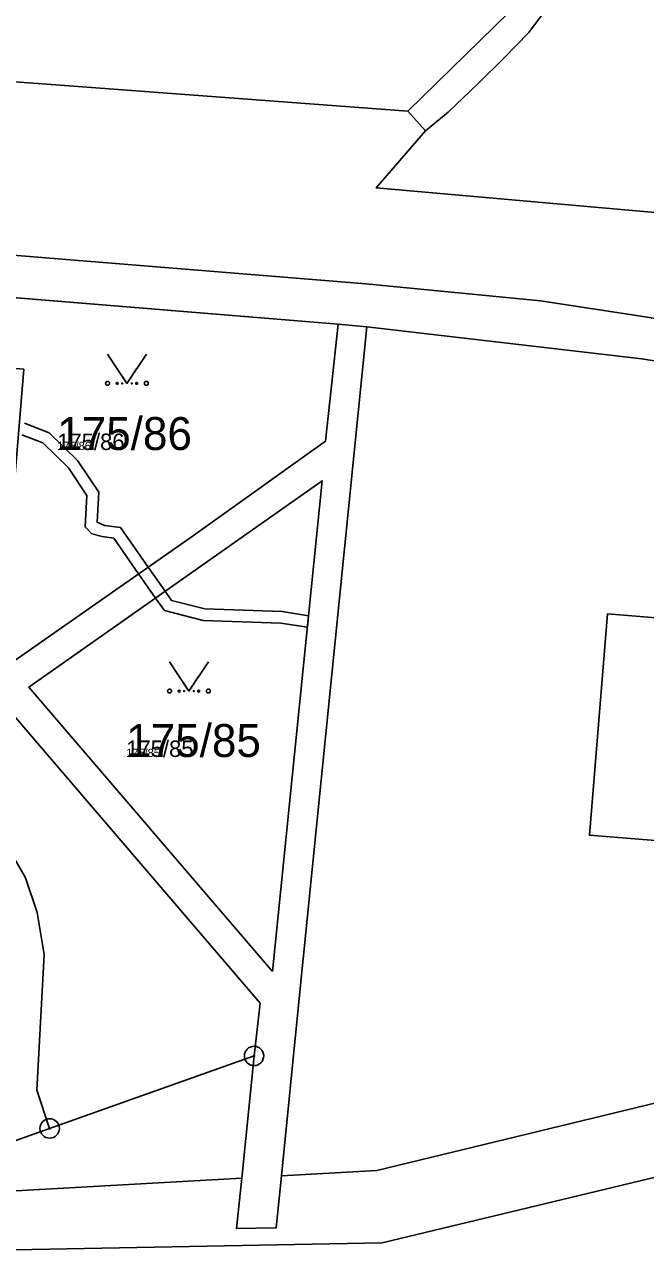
# Model space of a CAD drawing. Extents: x -759873 to -758487, y -975024 to -973516.
# Drawn here: x -759488.7 to -759456.7, y -974769.7 to -974706.2 of the extents above; entities that cross this region are included whole.
import ezdxf

# ---------------------------------------------------------------- set-up
doc = ezdxf.new("R2010")
doc.units = 0
for name, color, linetype in [('KAT_02_hranice parcel', 7, 'Continuous'), ('KAT_03_1000_čísla parcelní', 7, 'Continuous'), ('KAT_03_250_čísla parcelní', 7, 'Continuous'), ('KAT_03_500_čísla parcelní', 7, 'Continuous'), ('KAT_04_vnitřní kresba', 7, 'Continuous'), ('KAT_05_1000_značky kultur', 7, 'Continuous'), ('KAT_05_250_značky kultur', 7, 'Continuous'), ('KAT_05_500_značky kultur', 7, 'Continuous'), ('KAT_10_věcná břemena', 7, 'Continuous'), ('KAT_11_značky bodu BP', 7, 'Continuous'), ('KAT_14_plocha_budovy', 7, 'Continuous'), ('KAT_14_plocha_pozemek', 7, 'Continuous')]:
    doc.layers.add(name, color=color, linetype=linetype)

msp = doc.modelspace()

# ---------------------------------------------------------------- linework, layer by layer
at = {"layer": 'KAT_02_hranice parcel'}
for p, q in [((-759468.01, -974711.71), (-759468.92, -974710.71)), ((-759497.33, -974719.66), (-759472.52, -974721.69)), ((-759472.52, -974721.69), (-759471.04, -974721.83)), ((-759477.49, -974765.76), (-759476.86, -974759.46))]:
    msp.add_line(p, q, dxfattribs=at)
for points in [[(-759700.54, -974697.59), (-759693.02, -974687.37), (-759671.36, -974688.78), (-759649.41, -974690.16), (-759627.85, -974691.09), (-759605.79, -974691.97), (-759584.2, -974692.84), (-759562.41, -974693.7), (-759542.19, -974694.64), (-759520.64, -974695.53), (-759498.77, -974696.43), (-759477.1, -974697.33), (-759468.02, -974697.69), (-759459.78, -974698.54), (-759462.06, -974703.41), (-759463.69, -974705.59), (-759468.92, -974710.71)], [(-759468.01, -974711.71), (-759466.84, -974710.76), (-759465.29, -974709.28), (-759463.97, -974707.96), (-759462.68, -974706.64), (-759460.75, -974704.05), (-759458.82, -974700.26), (-759457.49, -974698.83), (-759456.11, -974698.97), (-759434.2, -974698.51), (-759392.71, -974696.47), (-759382.64, -974695.94), (-759381.65, -974695.89), (-759369.91, -974695.27), (-759357.47, -974694.62)], [(-759468.92, -974710.71), (-759487.56, -974709.31), (-759508.75, -974707.77), (-759512.22, -974711.44), (-759535.41, -974709.44), (-759532.6, -974705.65), (-759589.95, -974700.81), (-759593.89, -974700.48), (-759596.35, -974703.57), (-759627.83, -974701.09), (-759652.61, -974699.15), (-759673.64, -974697.52), (-759681.06, -974698.73), (-759689.09, -974698.27), (-759694.78, -974697.97), (-759700.54, -974697.59)], [(-759438.82, -974718.15), (-759437.43, -974714.11), (-759454.46, -974712.4), (-759455.96, -974715.95), (-759470.55, -974714.66), (-759468.01, -974711.71)], [(-759499.23, -974739.05), (-759490.31, -974739.81), (-759480.1, -974732.68), (-759473.17, -974727.74), (-759472.52, -974721.69)], [(-759471.04, -974721.83), (-759474.56, -974756.83), (-759475.45, -974765.65)], [(-759471.04, -974721.83), (-759456.84, -974723.48), (-759441.08, -974726.05), (-759435.18, -974727.96), (-759429.01, -974731.8), (-759422.91, -974737.21), (-759419.65, -974741.01), (-759418.24, -974745.66), (-759420.68, -974749.02)], [(-759475.9, -974755.1), (-759473.35, -974729.78), (-759488.48, -974740.43), (-759475.9, -974755.1)], [(-759581.26, -974735.71), (-759579.69, -974735.6), (-759576.63, -974735.4), (-759566.14, -974736.28), (-759553.29, -974737.35), (-759551.74, -974737.48), (-759542.64, -974738.23), (-759533.6, -974737.86), (-759522.38, -974738.72), (-759521.14, -974738.82), (-759519.61, -974738.95), (-759501.03, -974740.46), (-759491.12, -974741.19), (-759489.77, -974741.29), (-759476.55, -974756.74), (-759476.86, -974759.46)], [(-759435.06, -974738.58), (-759458.61, -974736.64), (-759459.55, -974748.07), (-759436, -974749.98), (-759435.06, -974738.58)], [(-759717.74, -974748.2), (-759711.27, -974749.14), (-759692.25, -974751.9), (-759582.09, -974762.5), (-759499.92, -974767.02), (-759477.49, -974765.76)], [(-759475.45, -974765.65), (-759470.53, -974765.37), (-759440.41, -974758.08), (-759420.68, -974749.02)], [(-759476.86, -974759.46), (-759487.41, -974763.2), (-759493, -974765.18), (-759493.62, -974765.4), (-759505, -974765.42), (-759509.25, -974765.19), (-759519.89, -974764.5), (-759540.59, -974762.91), (-759560.6, -974761.29)], [(-759477.49, -974765.76), (-759477.76, -974768.37), (-759475.72, -974768.33), (-759475.45, -974765.65)]]:
    msp.add_lwpolyline(points, dxfattribs=at)
at = {"layer": 'KAT_04_vnitřní kresba'}
for p, q in [((-759500.32, -974717.25), (-759488.25, -974718.22)), ((-759488.25, -974718.22), (-759471.09, -974719.62)), ((-759471.09, -974719.62), (-759462.08, -974720.49)), ((-759462.08, -974720.49), (-759456.68, -974721.32)), ((-759456.68, -974721.32), (-759440.52, -974723.97)), ((-759489.62, -974748.59), (-759488.66, -974750.27)), ((-759488.66, -974750.27), (-759488.06, -974752.06)), ((-759488.06, -974752.06), (-759487.69, -974754.22)), ((-759488.08, -974761.22), (-759487.69, -974754.22)), ((-759488.08, -974761.22), (-759487.41, -974763.2)), ((-759470.25, -974769.11), (-759452.12, -974764.75)), ((-759498.6, -974769.65), (-759470.25, -974769.11))]:
    msp.add_line(p, q, dxfattribs=at)
at = {"layer": 'KAT_05_1000_značky kultur'}
for points in [[(-759484.42, -974723.249), (-759483.42, -974724.75), (-759482.42, -974723.249)], [(-759481.22, -974739.129), (-759480.22, -974740.63), (-759479.22, -974739.129)]]:
    msp.add_lwpolyline(points, dxfattribs=at)
for centre in [(-759484.42, -974724.749), (-759482.42, -974724.749), (-759481.22, -974740.629), (-759479.22, -974740.629)]:
    msp.add_circle(centre, 0.1, dxfattribs=at)
at = {"layer": 'KAT_05_250_značky kultur'}
for points in [[(-759483.67, -974724.375), (-759483.42, -974724.75), (-759483.17, -974724.375)], [(-759480.47, -974740.255), (-759480.22, -974740.63), (-759479.97, -974740.255)]]:
    msp.add_lwpolyline(points, dxfattribs=at)
for centre in [(-759483.67, -974724.75), (-759483.17, -974724.75), (-759480.47, -974740.63), (-759479.97, -974740.63)]:
    msp.add_circle(centre, 0.025, dxfattribs=at)
at = {"layer": 'KAT_05_500_značky kultur'}
for points in [[(-759483.92, -974724), (-759483.42, -974724.75), (-759482.92, -974724)], [(-759480.72, -974739.88), (-759480.22, -974740.63), (-759479.72, -974739.88)]]:
    msp.add_lwpolyline(points, dxfattribs=at)
for centre in [(-759483.92, -974724.75), (-759482.92, -974724.75), (-759480.72, -974740.63), (-759479.72, -974740.63)]:
    msp.add_circle(centre, 0.05, dxfattribs=at)
at = {"layer": 'KAT_10_věcná břemena'}
msp.add_lwpolyline([(-759488.85, -974727.4), (-759487.77, -974727.82), (-759486.43, -974729.11), (-759485.49, -974730.53), (-759485.58, -974732.16), (-759485.23, -974732.51), (-759484.7, -974732.66), (-759484.1, -974732.74), (-759482.82, -974734.58), (-759481.94, -974735.83), (-759481.49, -974736.47), (-759479.48, -974736.98), (-759475.47, -974737.13), (-759474.11, -974737.34), (-759474.05, -974736.75), (-759475.41, -974736.53), (-759479.4, -974736.38), (-759481.13, -974735.95), (-759481.45, -974735.48), (-759482.33, -974734.23), (-759483.76, -974732.18), (-759484.58, -974732.08), (-759484.96, -974731.92), (-759484.87, -974730.37), (-759485.97, -974728.73), (-759487.43, -974727.3), (-759488.71, -974726.8)], dxfattribs=at)
at = {"layer": 'KAT_11_značky bodu BP'}
for centre, radius in [((-759476.86, -974759.46), 0.5), ((-759476.86, -974759.46), 0.0303), ((-759487.41, -974763.2), 0.5), ((-759487.41, -974763.2), 0.0303)]:
    msp.add_circle(centre, radius, dxfattribs=at)
at = {"layer": 'KAT_14_plocha_budovy'}
msp.add_lwpolyline([(-759436, -974749.98), (-759435.06, -974738.58), (-759458.61, -974736.64), (-759459.55, -974748.07)], close=True, dxfattribs=at)
at = {"layer": 'KAT_14_plocha_pozemek'}
for points in [[(-759627.83, -974701.09), (-759596.35, -974703.57), (-759593.89, -974700.48), (-759589.95, -974700.81), (-759532.6, -974705.65), (-759535.41, -974709.44), (-759512.22, -974711.44), (-759508.75, -974707.77), (-759487.56, -974709.31), (-759468.92, -974710.71), (-759463.69, -974705.59), (-759462.06, -974703.41), (-759459.78, -974698.54), (-759468.02, -974697.69), (-759477.1, -974697.33), (-759498.77, -974696.43), (-759520.64, -974695.53), (-759542.19, -974694.64), (-759562.41, -974693.7), (-759584.2, -974692.84), (-759605.79, -974691.97)], [(-759605.79, -974691.97), (-759584.2, -974692.84), (-759562.41, -974693.7), (-759542.19, -974694.64), (-759520.64, -974695.53), (-759498.77, -974696.43), (-759477.1, -974697.33), (-759468.02, -974697.69), (-759459.78, -974698.54), (-759462.06, -974703.41), (-759463.69, -974705.59), (-759468.92, -974710.71), (-759468.01, -974711.71), (-759466.84, -974710.76), (-759465.29, -974709.28), (-759463.97, -974707.96), (-759462.68, -974706.64), (-759460.75, -974704.05), (-759458.82, -974700.26), (-759457.49, -974698.83), (-759456.11, -974698.97)], [(-759456.11, -974698.97), (-759457.49, -974698.83), (-759458.82, -974700.26), (-759460.75, -974704.05), (-759462.68, -974706.64), (-759463.97, -974707.96), (-759465.29, -974709.28), (-759466.84, -974710.76), (-759468.01, -974711.71), (-759470.55, -974714.66), (-759455.96, -974715.95)], [(-759455.96, -974715.95), (-759470.55, -974714.66), (-759468.01, -974711.71), (-759468.92, -974710.71), (-759487.56, -974709.31), (-759508.75, -974707.77), (-759512.22, -974711.44), (-759535.41, -974709.44), (-759532.6, -974705.65), (-759589.95, -974700.81), (-759593.89, -974700.48), (-759596.35, -974703.57), (-759627.83, -974701.09)], [(-759608.29, -974710.84), (-759605.74, -974711.03), (-759586.84, -974712.52), (-759584.35, -974712.72), (-759564.79, -974714.3), (-759562.33, -974714.49), (-759543.3, -974716.04), (-759540.86, -974716.24), (-759521.3, -974717.76), (-759518.83, -974717.97), (-759499.69, -974719.44), (-759497.33, -974719.66), (-759472.52, -974721.69), (-759471.04, -974721.83), (-759456.84, -974723.48), (-759441.08, -974726.05)], [(-759489.77, -974741.29), (-759476.55, -974756.74), (-759476.86, -974759.46), (-759477.49, -974765.76), (-759477.76, -974768.37), (-759475.72, -974768.33), (-759475.45, -974765.65), (-759474.56, -974756.83), (-759471.04, -974721.83), (-759472.52, -974721.69), (-759473.17, -974727.74), (-759480.1, -974732.68), (-759490.31, -974739.81)], [(-759560.6, -974761.29), (-759540.59, -974762.91), (-759519.89, -974764.5), (-759509.25, -974765.19), (-759505, -974765.42), (-759493.62, -974765.4), (-759493, -974765.18), (-759487.41, -974763.2), (-759476.86, -974759.46), (-759476.55, -974756.74), (-759489.77, -974741.29), (-759491.12, -974741.19), (-759501.03, -974740.46), (-759519.61, -974738.95), (-759521.14, -974738.82), (-759522.38, -974738.72), (-759533.6, -974737.86), (-759542.64, -974738.23), (-759551.74, -974737.48)], [(-759440.41, -974758.08), (-759470.53, -974765.37), (-759475.45, -974765.65), (-759475.72, -974768.33), (-759477.76, -974768.37), (-759477.49, -974765.76), (-759499.92, -974767.02), (-759582.09, -974762.5), (-759692.25, -974751.9)], [(-759692.25, -974751.9), (-759582.09, -974762.5), (-759499.92, -974767.02), (-759477.49, -974765.76), (-759476.86, -974759.46), (-759487.41, -974763.2), (-759493, -974765.18), (-759493.62, -974765.4), (-759505, -974765.42), (-759509.25, -974765.19), (-759519.89, -974764.5), (-759540.59, -974762.91), (-759560.6, -974761.29), (-759572.03, -974760.36), (-759609.16, -974757.26)]]:
    msp.add_lwpolyline(points, dxfattribs=at)
for points in [[(-759472.52, -974721.69), (-759497.33, -974719.66), (-759497.48, -974723.31), (-759488.75, -974724.02), (-759489.75, -974736.32), (-759498.79, -974735.58), (-759499.23, -974739.05), (-759490.31, -974739.81), (-759480.1, -974732.68), (-759473.17, -974727.74)], [(-759420.68, -974749.02), (-759418.24, -974745.66), (-759419.65, -974741.01), (-759422.91, -974737.21), (-759429.01, -974731.8), (-759435.18, -974727.96), (-759441.08, -974726.05), (-759456.84, -974723.48), (-759471.04, -974721.83), (-759474.56, -974756.83), (-759475.45, -974765.65), (-759470.53, -974765.37), (-759440.41, -974758.08)], [(-759475.9, -974755.1), (-759488.48, -974740.43), (-759473.35, -974729.78)], [(-759475.9, -974755.1), (-759473.35, -974729.78), (-759488.48, -974740.43)], [(-759435.06, -974738.58), (-759436, -974749.98), (-759459.55, -974748.07), (-759458.61, -974736.64)], [(-759435.06, -974738.58), (-759458.61, -974736.64), (-759459.55, -974748.07), (-759436, -974749.98)]]:
    msp.add_lwpolyline(points, close=True, dxfattribs=at)

# ---------------------------------------------------------------- texts
at = {"layer": 'KAT_03_1000_čísla parcelní'}
for s, p in [('175/86', (-759487.02, -974728.19)), ('175/85', (-759483.46, -974744.03))]:
    msp.add_text(s, height=1.7, dxfattribs=at).set_placement(p)
at = {"layer": 'KAT_03_250_čísla parcelní'}
for s, p in [('175/86', (-759487.02, -974728.19)), ('175/85', (-759483.46, -974744.03))]:
    msp.add_text(s, height=0.425, dxfattribs=at).set_placement(p)
at = {"layer": 'KAT_03_500_čísla parcelní'}
for s, p in [('175/86', (-759487.02, -974728.19)), ('175/85', (-759483.46, -974744.03))]:
    msp.add_text(s, height=0.85, dxfattribs=at).set_placement(p)

doc.saveas('drawing.dxf')
